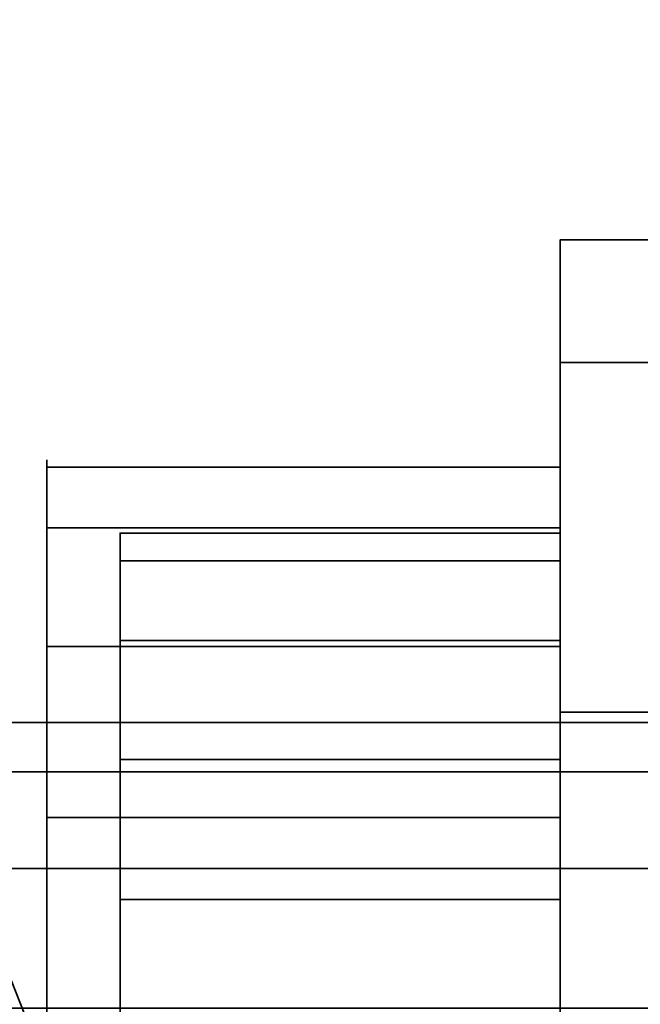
# Model space of a CAD drawing. Header units: millimetres. Extents: x -603 to 3703, y -120 to 249.
# Tile 785 of 1056: x 1996.82 to 2001.05, y -26.21 to -19.5. Entities that reach past the tile are written whole.
import ezdxf

# ---------------------------------------------------------------- set-up
doc = ezdxf.new("R2010")
doc.units = ezdxf.units.MM
doc.layers.add('152', color=7, linetype='Continuous', true_color=0xffffff)

# ---------------------------------------------------------------- blocks, each defined once
blk = doc.blocks.new('UG_SURFACE_002')
at = {"layer": '152', "color": 252, "linetype": 'Continuous', "lineweight": 35}
for points in [[(2177.5, -30, 2213.0001), (2177.5, 229.8, 2213.0001), (822.5, 229.8, 2213.0001), (822.5, -30, 2213.0001)], [(972.5, -30, 2063), (972.5, 229.8, 2063), (2027.4999, 229.8, 2063), (2027.4999, -30, 2063)]]:
    blk.add_3dface(points, dxfattribs=at)
blk = doc.blocks.new('UG_SURFACE_082')
at = {"layer": '152', "color": 252, "linetype": 'Continuous', "lineweight": 35}
for points in [[(1997.4999, -23, 304), (2000.5, -23, 304), (2000.5, -34.4301, 303), (1997.4999, -34.4301, 303)], [(2000.5, -23, 304), (1997.4999, -23, 304), (1997.4999, -23, 311.25), (2000.5, -23, 311.25)], [(1997.4999, -23.1903, 312.2067), (2000.5, -23.1903, 312.2067), (2000.5, -23, 311.25), (1997.4999, -23, 311.25)], [(1997.4999, -23, 322.75), (2000.5, -23, 322.75), (2000.5, -23.1903, 321.7933), (1997.4999, -23.1903, 321.7933)], [(2000.5, -23, 322.75), (1997.4999, -23, 322.75), (1997.4999, -23, 339.25), (2000.5, -23, 339.25)], [(1997.4999, -23.1903, 340.2067), (2000.5, -23.1903, 340.2067), (2000.5, -23, 339.25), (1997.4999, -23, 339.25)], [(1997.4999, -23, 350.75), (2000.5, -23, 350.75), (2000.5, -23.1903, 349.7933), (1997.4999, -23.1903, 349.7933)], [(2000.5, -23, 350.75), (1997.4999, -23, 350.75), (1997.4999, -23, 367.25), (2000.5, -23, 367.25)], [(1997.4999, -23.1903, 368.2067), (2000.5, -23.1903, 368.2067), (2000.5, -23, 367.25), (1997.4999, -23, 367.25)], [(1997.4999, -23, 311.25), (1997.4999, -29.5953, 312.25), (1997.4999, -27.6588, 313.75), (1997.4999, -25.5, 313.75)], [(1997.4999, -23, 339.25), (1997.4999, -29.5953, 340.25), (1997.4999, -27.6588, 341.75), (1997.4999, -25.5, 341.75)], [(1997.4999, -31.5292, 338.1614), (1997.4999, -30.6629, 338.6283), (1997.4999, -23, 322.75), (1997.4999, -23.1903, 321.7933)], [(1997.4999, -23, 367.25), (1997.4999, -29.5953, 368.25), (1997.4999, -27.6588, 369.75), (1997.4999, -25.5, 369.75)], [(1997.4999, -25.5, 348.25), (1997.4999, -23, 350.75), (1997.4999, -23.1903, 349.7933), (1997.4999, -23.7322, 348.9822)], [(1997.4999, -23, 311.25), (1997.4999, -23, 304), (1997.4999, -29.9943, 311.3504), (1997.4999, -29.5953, 312.25)], [(1997.4999, -23, 339.25), (1997.4999, -29.9943, 339.3504), (1997.4999, -29.5953, 340.25)], [(1997.4999, -23, 367.25), (1997.4999, -29.9943, 367.3504), (1997.4999, -29.5953, 368.25)], [(1997.4999, -25.5, 348.25), (1997.4999, -27.6588, 348.25), (1997.4999, -29.5953, 349.75), (1997.4999, -23, 350.75)], [(1997.4999, -23, 304), (1997.4999, -30.6629, 310.6283), (1997.4999, -29.9943, 311.3504)], [(1997.4999, -32.5, 310), (1997.4999, -31.5292, 310.1614), (1997.4999, -23, 304), (1997.4999, -34.4301, 303)], [(1997.4999, -30.6629, 338.6283), (1997.4999, -29.9943, 339.3504), (1997.4999, -23, 339.25), (1997.4999, -23, 322.75)], [(1997.4999, -23, 367.25), (1997.4999, -30.6629, 351.3717), (1997.4999, -30.6629, 366.6283), (1997.4999, -29.9943, 367.3504)], [(1997.4999, -25.5, 376.25), (1997.4999, -23, 378.75), (1997.4999, -23.1903, 377.7933), (1997.4999, -23.7322, 376.9822)], [(1997.4999, -31.5292, 310.1614), (1997.4999, -30.6629, 310.6283), (1997.4999, -23, 304)], [(1997.4999, -29.5953, 349.75), (1997.4999, -29.9943, 350.6496), (1997.4999, -23, 350.75)], [(1997.4999, -29.9943, 350.6496), (1997.4999, -30.6629, 351.3717), (1997.4999, -23, 367.25), (1997.4999, -23, 350.75)], [(1997.4999, -34.4301, 387), (1997.4999, -23, 386), (1997.4999, -31.5292, 379.8386), (1997.4999, -32.5, 380)], [(1997.4999, -25.5, 376.25), (1997.4999, -27.6588, 376.25), (1997.4999, -29.5953, 377.75), (1997.4999, -23, 378.75)], [(1997.4999, -23.7322, 341.0178), (1997.4999, -23.1903, 340.2067), (1997.4999, -23, 339.25), (1997.4999, -25.5, 341.75)], [(1997.4999, -23.7322, 369.0178), (1997.4999, -23.1903, 368.2067), (1997.4999, -23, 367.25), (1997.4999, -25.5, 369.75)], [(1997.4999, -23, 386), (1997.4999, -30.6629, 379.3717), (1997.4999, -31.5292, 379.8386)], [(1997.4999, -29.5953, 377.75), (1997.4999, -29.9943, 378.6496), (1997.4999, -23, 386), (1997.4999, -23, 378.75)], [(1997.4999, -29.9943, 378.6496), (1997.4999, -30.6629, 379.3717), (1997.4999, -23, 386)], [(1997.4999, -23.7322, 313.0178), (1997.4999, -23.1903, 312.2067), (1997.4999, -23, 311.25), (1997.4999, -25.5, 313.75)], [(1997.4999, -23, 386), (2000.5, -23, 386), (2000.5, -23, 378.75), (1997.4999, -23, 378.75)], [(1997.4999, -23, 378.75), (2000.5, -23, 378.75), (2000.5, -23.1903, 377.7933), (1997.4999, -23.1903, 377.7933)], [(1997.4999, -34.4301, 387), (2000.5, -34.4301, 387), (2000.5, -23, 386), (1997.4999, -23, 386)], [(2000.5, -25.5, 369.75), (2000.5, -23, 367.25), (2000.5, -23.1903, 368.2067), (2000.5, -23.7322, 369.0178)], [(2000.5, -25.5, 341.75), (2000.5, -23, 339.25), (2000.5, -23.1903, 340.2067), (2000.5, -23.7322, 341.0178)], [(2000.5, -23, 378.75), (2000.5, -29.5953, 377.75), (2000.5, -27.6588, 376.25), (2000.5, -25.5, 376.25)], [(2000.5, -23, 350.75), (2000.5, -29.5953, 349.75), (2000.5, -27.6588, 348.25), (2000.5, -25.5, 348.25)], [(2000.5, -25.5, 369.75), (2000.5, -27.6588, 369.75), (2000.5, -29.5953, 368.25), (2000.5, -23, 367.25)], [(2000.5, -25.5, 341.75), (2000.5, -27.6588, 341.75), (2000.5, -29.5953, 340.25), (2000.5, -23, 339.25)], [(2000.5, -23, 378.75), (2000.5, -23, 386), (2000.5, -29.9943, 378.6496), (2000.5, -29.5953, 377.75)], [(2000.5, -23, 350.75), (2000.5, -29.9943, 350.6496), (2000.5, -29.5953, 349.75)], [(2000.5, -29.5953, 368.25), (2000.5, -29.9943, 367.3504), (2000.5, -23, 367.25)], [(2000.5, -23, 322.75), (2000.5, -23, 339.25), (2000.5, -29.9943, 339.3504), (2000.5, -30.6629, 338.6283)], [(2000.5, -23, 386), (2000.5, -30.6629, 379.3717), (2000.5, -29.9943, 378.6496)], [(2000.5, -32.5, 380), (2000.5, -31.5292, 379.8386), (2000.5, -23, 386), (2000.5, -34.4301, 387)], [(2000.5, -23, 350.75), (2000.5, -23, 367.25), (2000.5, -30.6629, 351.3717), (2000.5, -29.9943, 350.6496)], [(2000.5, -29.9943, 367.3504), (2000.5, -30.6629, 366.6283), (2000.5, -30.6629, 351.3717), (2000.5, -23, 367.25)], [(2000.5, -29.5953, 340.25), (2000.5, -29.9943, 339.3504), (2000.5, -23, 339.25)], [(2000.5, -25.5, 313.75), (2000.5, -23, 311.25), (2000.5, -23.1903, 312.2067), (2000.5, -23.7322, 313.0178)], [(2000.5, -31.5292, 379.8386), (2000.5, -30.6629, 379.3717), (2000.5, -23, 386)], [(2000.5, -23.1903, 321.7933), (2000.5, -23, 322.75), (2000.5, -30.6629, 338.6283), (2000.5, -31.5292, 338.1614)], [(2000.5, -23.7322, 348.9822), (2000.5, -23.1903, 349.7933), (2000.5, -23, 350.75), (2000.5, -25.5, 348.25)], [(2000.5, -34.4301, 303), (2000.5, -23, 304), (2000.5, -31.5292, 310.1614), (2000.5, -32.5, 310)], [(2000.5, -25.5, 313.75), (2000.5, -27.6588, 313.75), (2000.5, -29.5953, 312.25), (2000.5, -23, 311.25)], [(2000.5, -23, 304), (2000.5, -30.6629, 310.6283), (2000.5, -31.5292, 310.1614)], [(2000.5, -29.5953, 312.25), (2000.5, -29.9943, 311.3504), (2000.5, -23, 304), (2000.5, -23, 311.25)], [(2000.5, -29.9943, 311.3504), (2000.5, -30.6629, 310.6283), (2000.5, -23, 304)], [(2000.5, -23.7322, 376.9822), (2000.5, -23.1903, 377.7933), (2000.5, -23, 378.75), (2000.5, -25.5, 376.25)], [(1997.4999, -23.7322, 313.0178), (2000.5, -23.7322, 313.0178), (2000.5, -23.1903, 312.2067), (1997.4999, -23.1903, 312.2067)], [(1997.4999, -23.1903, 321.7933), (2000.5, -23.1903, 321.7933), (2000.5, -23.7322, 320.9822), (1997.4999, -23.7322, 320.9822)], [(1997.4999, -23.7322, 341.0178), (2000.5, -23.7322, 341.0178), (2000.5, -23.1903, 340.2067), (1997.4999, -23.1903, 340.2067)], [(1997.4999, -23.1903, 349.7933), (2000.5, -23.1903, 349.7933), (2000.5, -23.7322, 348.9822), (1997.4999, -23.7322, 348.9822)], [(1997.4999, -23.7322, 369.0178), (2000.5, -23.7322, 369.0178), (2000.5, -23.1903, 368.2067), (1997.4999, -23.1903, 368.2067)], [(1997.4999, -23.1903, 321.7933), (1997.4999, -23.7322, 320.9822), (1997.4999, -31.5292, 338.1614)], [(1997.4999, -23.1903, 377.7933), (2000.5, -23.1903, 377.7933), (2000.5, -23.7322, 376.9822), (1997.4999, -23.7322, 376.9822)], [(2000.5, -31.5292, 338.1614), (2000.5, -23.7322, 320.9822), (2000.5, -23.1903, 321.7933)], [(1997.4999, -24.5433, 313.5597), (2000.5, -24.5433, 313.5597), (2000.5, -23.7322, 313.0178), (1997.4999, -23.7322, 313.0178)], [(1997.4999, -23.7322, 320.9822), (2000.5, -23.7322, 320.9822), (2000.5, -24.5433, 320.4403), (1997.4999, -24.5433, 320.4403)], [(1997.4999, -24.5433, 341.5597), (2000.5, -24.5433, 341.5597), (2000.5, -23.7322, 341.0178), (1997.4999, -23.7322, 341.0178)], [(1997.4999, -23.7322, 348.9822), (2000.5, -23.7322, 348.9822), (2000.5, -24.5433, 348.4403), (1997.4999, -24.5433, 348.4403)], [(1997.4999, -24.5433, 369.5597), (2000.5, -24.5433, 369.5597), (2000.5, -23.7322, 369.0178), (1997.4999, -23.7322, 369.0178)], [(1997.4999, -25.5, 313.75), (1997.4999, -24.5433, 313.5597), (1997.4999, -23.7322, 313.0178)], [(1997.4999, -25.5, 341.75), (1997.4999, -24.5433, 341.5597), (1997.4999, -23.7322, 341.0178)], [(1997.4999, -25.5, 369.75), (1997.4999, -24.5433, 369.5597), (1997.4999, -23.7322, 369.0178)], [(1997.4999, -23.7322, 348.9822), (1997.4999, -24.5433, 348.4403), (1997.4999, -25.5, 348.25)], [(1997.4999, -23.7322, 320.9822), (1997.4999, -24.5433, 320.4403), (1997.4999, -25.5, 320.25), (1997.4999, -31.5292, 338.1614)], [(1997.4999, -23.7322, 376.9822), (1997.4999, -24.5433, 376.4403), (1997.4999, -25.5, 376.25)], [(1997.4999, -23.7322, 376.9822), (2000.5, -23.7322, 376.9822), (2000.5, -24.5433, 376.4403), (1997.4999, -24.5433, 376.4403)], [(2000.5, -25.5, 376.25), (2000.5, -24.5433, 376.4403), (2000.5, -23.7322, 376.9822)], [(2000.5, -25.5, 348.25), (2000.5, -24.5433, 348.4403), (2000.5, -23.7322, 348.9822)], [(2000.5, -23.7322, 369.0178), (2000.5, -24.5433, 369.5597), (2000.5, -25.5, 369.75)], [(2000.5, -23.7322, 341.0178), (2000.5, -24.5433, 341.5597), (2000.5, -25.5, 341.75)], [(2000.5, -31.5292, 338.1614), (2000.5, -25.5, 320.25), (2000.5, -24.5433, 320.4403), (2000.5, -23.7322, 320.9822)], [(2000.5, -23.7322, 313.0178), (2000.5, -24.5433, 313.5597), (2000.5, -25.5, 313.75)], [(1997.4999, -25.5, 313.75), (2000.5, -25.5, 313.75), (2000.5, -24.5433, 313.5597), (1997.4999, -24.5433, 313.5597)], [(1997.4999, -24.5433, 320.4403), (2000.5, -24.5433, 320.4403), (2000.5, -25.5, 320.25), (1997.4999, -25.5, 320.25)], [(1997.4999, -25.5, 341.75), (2000.5, -25.5, 341.75), (2000.5, -24.5433, 341.5597), (1997.4999, -24.5433, 341.5597)], [(1997.4999, -24.5433, 348.4403), (2000.5, -24.5433, 348.4403), (2000.5, -25.5, 348.25), (1997.4999, -25.5, 348.25)], [(1997.4999, -25.5, 369.75), (2000.5, -25.5, 369.75), (2000.5, -24.5433, 369.5597), (1997.4999, -24.5433, 369.5597)], [(1997.4999, -24.5433, 376.4403), (2000.5, -24.5433, 376.4403), (2000.5, -25.5, 376.25), (1997.4999, -25.5, 376.25)], [(2000.5, -25.5, 313.75), (1997.4999, -25.5, 313.75), (1997.4999, -27.6588, 313.75), (2000.5, -27.6588, 313.75)], [(1997.4999, -25.5, 320.25), (2000.5, -25.5, 320.25), (2000.5, -27.6588, 320.25), (1997.4999, -27.6588, 320.25)], [(2000.5, -25.5, 341.75), (1997.4999, -25.5, 341.75), (1997.4999, -27.6588, 341.75), (2000.5, -27.6588, 341.75)], [(1997.4999, -25.5, 348.25), (2000.5, -25.5, 348.25), (2000.5, -27.6588, 348.25), (1997.4999, -27.6588, 348.25)], [(2000.5, -25.5, 369.75), (1997.4999, -25.5, 369.75), (1997.4999, -27.6588, 369.75), (2000.5, -27.6588, 369.75)], [(1997.4999, -25.5, 376.25), (2000.5, -25.5, 376.25), (2000.5, -27.6588, 376.25), (1997.4999, -27.6588, 376.25)], [(1997.4999, -29.5953, 321.75), (1997.4999, -25.5, 320.25), (1997.4999, -27.6588, 320.25)], [(1997.4999, -29.5953, 321.75), (1997.4999, -29.9943, 322.6496), (1997.4999, -25.5, 320.25)], [(1997.4999, -29.9943, 322.6496), (1997.4999, -30.6629, 323.3717), (1997.4999, -31.5292, 338.1614), (1997.4999, -25.5, 320.25)], [(2000.5, -25.5, 320.25), (2000.5, -29.9943, 322.6496), (2000.5, -29.5953, 321.75)], [(2000.5, -25.5, 320.25), (2000.5, -31.5292, 338.1614), (2000.5, -30.6629, 323.3717), (2000.5, -29.9943, 322.6496)], [(2000.5, -27.6588, 320.25), (2000.5, -25.5, 320.25), (2000.5, -29.5953, 321.75)]]:
    blk.add_3dface(points, dxfattribs=at)
blk = doc.blocks.new('UG_SURFACE_083')
at = {"layer": '152', "color": 252, "linetype": 'Continuous', "lineweight": 35}
for points in [[(1997.4999, -23, 1739), (2000.5, -23, 1739), (2000.5, -34.4301, 1738), (1997.4999, -34.4301, 1738)], [(2000.5, -23, 1739), (1997.4999, -23, 1739), (1997.4999, -23, 1746.25), (2000.5, -23, 1746.25)], [(1997.4999, -23.1903, 1747.2067), (2000.5, -23.1903, 1747.2067), (2000.5, -23, 1746.25), (1997.4999, -23, 1746.25)], [(1997.4999, -23, 1757.75), (2000.5, -23, 1757.75), (2000.5, -23.1903, 1756.7933), (1997.4999, -23.1903, 1756.7933)], [(2000.5, -23, 1757.75), (1997.4999, -23, 1757.75), (1997.4999, -23, 1774.25), (2000.5, -23, 1774.25)], [(1997.4999, -23.1903, 1775.2067), (2000.5, -23.1903, 1775.2067), (2000.5, -23, 1774.25), (1997.4999, -23, 1774.25)], [(1997.4999, -23, 1785.75), (2000.5, -23, 1785.75), (2000.5, -23.1903, 1784.7933), (1997.4999, -23.1903, 1784.7933)], [(2000.5, -23, 1785.75), (1997.4999, -23, 1785.75), (1997.4999, -23, 1802.25), (2000.5, -23, 1802.25)], [(1997.4999, -23.1903, 1803.2067), (2000.5, -23.1903, 1803.2067), (2000.5, -23, 1802.25), (1997.4999, -23, 1802.25)], [(1997.4999, -23, 1802.25), (1997.4999, -29.5953, 1803.25), (1997.4999, -27.6588, 1804.75), (1997.4999, -25.5, 1804.75)], [(1997.4999, -31.5292, 1801.1614), (1997.4999, -30.6629, 1801.6284), (1997.4999, -23, 1785.75), (1997.4999, -23.1903, 1784.7933)], [(1997.4999, -25.5, 1755.25), (1997.4999, -23, 1757.75), (1997.4999, -23.1903, 1756.7933), (1997.4999, -23.7322, 1755.9823)], [(1997.4999, -23, 1746.25), (1997.4999, -29.5953, 1747.25), (1997.4999, -27.6588, 1748.75), (1997.4999, -25.5, 1748.75)], [(1997.4999, -23, 1802.25), (1997.4999, -29.9943, 1802.3504), (1997.4999, -29.5953, 1803.25)], [(1997.4999, -25.5, 1755.25), (1997.4999, -27.6588, 1755.25), (1997.4999, -29.5953, 1756.75), (1997.4999, -23, 1757.75)], [(1997.4999, -30.6629, 1801.6284), (1997.4999, -29.9943, 1802.3504), (1997.4999, -23, 1802.25), (1997.4999, -23, 1785.75)], [(1997.4999, -23, 1774.25), (1997.4999, -23, 1757.75), (1997.4999, -29.9943, 1757.6497), (1997.4999, -30.6629, 1758.3717)], [(1997.4999, -25.5, 1811.25), (1997.4999, -23, 1813.75), (1997.4999, -23.1903, 1812.7933), (1997.4999, -23.7322, 1811.9823)], [(1997.4999, -23, 1746.25), (1997.4999, -23, 1739), (1997.4999, -29.9943, 1746.3504), (1997.4999, -29.5953, 1747.25)], [(1997.4999, -29.5953, 1756.75), (1997.4999, -29.9943, 1757.6497), (1997.4999, -23, 1757.75)], [(1997.4999, -34.4301, 1822), (1997.4999, -23, 1821), (1997.4999, -31.5292, 1814.8385), (1997.4999, -32.5, 1815.0001)], [(1997.4999, -23, 1739), (1997.4999, -30.6629, 1745.6282), (1997.4999, -29.9943, 1746.3504)], [(1997.4999, -23.7322, 1804.0178), (1997.4999, -23.1903, 1803.2067), (1997.4999, -23, 1802.25), (1997.4999, -25.5, 1804.75)], [(1997.4999, -23.1903, 1775.2067), (1997.4999, -23, 1774.25), (1997.4999, -30.6629, 1758.3717), (1997.4999, -31.5292, 1758.8385)], [(1997.4999, -23, 1821), (1997.4999, -29.9943, 1813.6497), (1997.4999, -30.6629, 1814.3717)], [(1997.4999, -25.5, 1811.25), (1997.4999, -27.6588, 1811.25), (1997.4999, -29.5953, 1812.75), (1997.4999, -23, 1813.75)], [(1997.4999, -23, 1739), (1997.4999, -31.5292, 1745.1614), (1997.4999, -30.6629, 1745.6282)], [(1997.4999, -30.6629, 1814.3717), (1997.4999, -31.5292, 1814.8385), (1997.4999, -23, 1821)], [(1997.4999, -32.5, 1745), (1997.4999, -31.5292, 1745.1614), (1997.4999, -23, 1739), (1997.4999, -34.4301, 1738)], [(1997.4999, -29.5953, 1812.75), (1997.4999, -29.9943, 1813.6497), (1997.4999, -23, 1821), (1997.4999, -23, 1813.75)], [(1997.4999, -23.7322, 1748.0178), (1997.4999, -23.1903, 1747.2067), (1997.4999, -23, 1746.25), (1997.4999, -25.5, 1748.75)], [(1997.4999, -23, 1821), (2000.5, -23, 1821), (2000.5, -23, 1813.75), (1997.4999, -23, 1813.75)], [(1997.4999, -23, 1813.75), (2000.5, -23, 1813.75), (2000.5, -23.1903, 1812.7933), (1997.4999, -23.1903, 1812.7933)], [(1997.4999, -34.4301, 1822), (2000.5, -34.4301, 1822), (2000.5, -23, 1821), (1997.4999, -23, 1821)], [(2000.5, -25.5, 1804.75), (2000.5, -23, 1802.25), (2000.5, -23.1903, 1803.2067), (2000.5, -23.7322, 1804.0178)], [(2000.5, -23, 1813.75), (2000.5, -29.5953, 1812.75), (2000.5, -27.6588, 1811.25), (2000.5, -25.5, 1811.25)], [(2000.5, -25.5, 1804.75), (2000.5, -27.6588, 1804.75), (2000.5, -29.5953, 1803.25), (2000.5, -23, 1802.25)], [(2000.5, -23, 1813.75), (2000.5, -23, 1821), (2000.5, -29.9943, 1813.6497), (2000.5, -29.5953, 1812.75)], [(2000.5, -23, 1821), (2000.5, -31.5292, 1814.8385), (2000.5, -30.6629, 1814.3717)], [(2000.5, -23, 1785.75), (2000.5, -23, 1802.25), (2000.5, -29.9943, 1802.3504), (2000.5, -30.6629, 1801.6284)], [(2000.5, -25.5, 1748.75), (2000.5, -23, 1746.25), (2000.5, -23.1903, 1747.2067), (2000.5, -23.7322, 1748.0178)], [(2000.5, -30.6629, 1814.3717), (2000.5, -29.9943, 1813.6497), (2000.5, -23, 1821)], [(2000.5, -29.5953, 1803.25), (2000.5, -29.9943, 1802.3504), (2000.5, -23, 1802.25)], [(2000.5, -23, 1757.75), (2000.5, -29.5953, 1756.75), (2000.5, -27.6588, 1755.25), (2000.5, -25.5, 1755.25)], [(2000.5, -31.5292, 1758.8385), (2000.5, -30.6629, 1758.3717), (2000.5, -23, 1774.25), (2000.5, -23.1903, 1775.2067)], [(2000.5, -32.5, 1815.0001), (2000.5, -31.5292, 1814.8385), (2000.5, -23, 1821), (2000.5, -34.4301, 1822)], [(2000.5, -23.1903, 1784.7933), (2000.5, -23, 1785.75), (2000.5, -30.6629, 1801.6284), (2000.5, -31.5292, 1801.1614)], [(2000.5, -34.4301, 1738), (2000.5, -23, 1739), (2000.5, -31.5292, 1745.1614), (2000.5, -32.5, 1745)], [(2000.5, -25.5, 1748.75), (2000.5, -27.6588, 1748.75), (2000.5, -29.5953, 1747.25), (2000.5, -23, 1746.25)], [(2000.5, -23, 1757.75), (2000.5, -29.9943, 1757.6497), (2000.5, -29.5953, 1756.75)], [(2000.5, -30.6629, 1758.3717), (2000.5, -29.9943, 1757.6497), (2000.5, -23, 1757.75), (2000.5, -23, 1774.25)], [(2000.5, -23, 1739), (2000.5, -30.6629, 1745.6282), (2000.5, -31.5292, 1745.1614)], [(2000.5, -29.5953, 1747.25), (2000.5, -29.9943, 1746.3504), (2000.5, -23, 1739), (2000.5, -23, 1746.25)], [(2000.5, -29.9943, 1746.3504), (2000.5, -30.6629, 1745.6282), (2000.5, -23, 1739)], [(2000.5, -23.7322, 1755.9823), (2000.5, -23.1903, 1756.7933), (2000.5, -23, 1757.75), (2000.5, -25.5, 1755.25)], [(2000.5, -23.7322, 1811.9823), (2000.5, -23.1903, 1812.7933), (2000.5, -23, 1813.75), (2000.5, -25.5, 1811.25)], [(1997.4999, -23.7322, 1748.0178), (2000.5, -23.7322, 1748.0178), (2000.5, -23.1903, 1747.2067), (1997.4999, -23.1903, 1747.2067)], [(1997.4999, -23.1903, 1756.7933), (2000.5, -23.1903, 1756.7933), (2000.5, -23.7322, 1755.9823), (1997.4999, -23.7322, 1755.9823)], [(1997.4999, -23.7322, 1776.0178), (2000.5, -23.7322, 1776.0178), (2000.5, -23.1903, 1775.2067), (1997.4999, -23.1903, 1775.2067)], [(1997.4999, -23.1903, 1784.7933), (2000.5, -23.1903, 1784.7933), (2000.5, -23.7322, 1783.9823), (1997.4999, -23.7322, 1783.9823)], [(1997.4999, -23.7322, 1804.0178), (2000.5, -23.7322, 1804.0178), (2000.5, -23.1903, 1803.2067), (1997.4999, -23.1903, 1803.2067)], [(1997.4999, -23.1903, 1784.7933), (1997.4999, -23.7322, 1783.9823), (1997.4999, -31.5292, 1801.1614)], [(1997.4999, -31.5292, 1758.8385), (1997.4999, -23.7322, 1776.0178), (1997.4999, -23.1903, 1775.2067)], [(1997.4999, -23.1903, 1812.7933), (2000.5, -23.1903, 1812.7933), (2000.5, -23.7322, 1811.9823), (1997.4999, -23.7322, 1811.9823)], [(2000.5, -31.5292, 1801.1614), (2000.5, -23.7322, 1783.9823), (2000.5, -23.1903, 1784.7933)], [(2000.5, -23.1903, 1775.2067), (2000.5, -23.7322, 1776.0178), (2000.5, -31.5292, 1758.8385)], [(1997.4999, -24.5433, 1748.5597), (2000.5, -24.5433, 1748.5597), (2000.5, -23.7322, 1748.0178), (1997.4999, -23.7322, 1748.0178)], [(1997.4999, -23.7322, 1755.9823), (2000.5, -23.7322, 1755.9823), (2000.5, -24.5433, 1755.4404), (1997.4999, -24.5433, 1755.4404)], [(1997.4999, -24.5433, 1776.5597), (2000.5, -24.5433, 1776.5597), (2000.5, -23.7322, 1776.0178), (1997.4999, -23.7322, 1776.0178)], [(1997.4999, -23.7322, 1783.9823), (2000.5, -23.7322, 1783.9823), (2000.5, -24.5433, 1783.4404), (1997.4999, -24.5433, 1783.4404)], [(1997.4999, -24.5433, 1804.5597), (2000.5, -24.5433, 1804.5597), (2000.5, -23.7322, 1804.0178), (1997.4999, -23.7322, 1804.0178)], [(1997.4999, -25.5, 1804.75), (1997.4999, -24.5433, 1804.5597), (1997.4999, -23.7322, 1804.0178)], [(1997.4999, -25.5, 1748.75), (1997.4999, -24.5433, 1748.5597), (1997.4999, -23.7322, 1748.0178)], [(1997.4999, -23.7322, 1755.9823), (1997.4999, -24.5433, 1755.4404), (1997.4999, -25.5, 1755.25)], [(1997.4999, -23.7322, 1783.9823), (1997.4999, -24.5433, 1783.4404), (1997.4999, -25.5, 1783.25), (1997.4999, -31.5292, 1801.1614)], [(1997.4999, -31.5292, 1758.8385), (1997.4999, -25.5, 1776.75), (1997.4999, -24.5433, 1776.5597), (1997.4999, -23.7322, 1776.0178)], [(1997.4999, -23.7322, 1811.9823), (1997.4999, -24.5433, 1811.4403), (1997.4999, -25.5, 1811.25)], [(1997.4999, -23.7322, 1811.9823), (2000.5, -23.7322, 1811.9823), (2000.5, -24.5433, 1811.4403), (1997.4999, -24.5433, 1811.4403)], [(2000.5, -25.5, 1811.25), (2000.5, -24.5433, 1811.4403), (2000.5, -23.7322, 1811.9823)], [(2000.5, -23.7322, 1804.0178), (2000.5, -24.5433, 1804.5597), (2000.5, -25.5, 1804.75)], [(2000.5, -31.5292, 1801.1614), (2000.5, -25.5, 1783.25), (2000.5, -24.5433, 1783.4404), (2000.5, -23.7322, 1783.9823)], [(2000.5, -25.5, 1755.25), (2000.5, -24.5433, 1755.4404), (2000.5, -23.7322, 1755.9823)], [(2000.5, -23.7322, 1748.0178), (2000.5, -24.5433, 1748.5597), (2000.5, -25.5, 1748.75)], [(2000.5, -23.7322, 1776.0178), (2000.5, -24.5433, 1776.5597), (2000.5, -25.5, 1776.75), (2000.5, -31.5292, 1758.8385)], [(1997.4999, -25.5, 1748.75), (2000.5, -25.5, 1748.75), (2000.5, -24.5433, 1748.5597), (1997.4999, -24.5433, 1748.5597)], [(1997.4999, -24.5433, 1755.4404), (2000.5, -24.5433, 1755.4404), (2000.5, -25.5, 1755.25), (1997.4999, -25.5, 1755.25)], [(1997.4999, -25.5, 1776.75), (2000.5, -25.5, 1776.75), (2000.5, -24.5433, 1776.5597), (1997.4999, -24.5433, 1776.5597)], [(1997.4999, -24.5433, 1783.4404), (2000.5, -24.5433, 1783.4404), (2000.5, -25.5, 1783.25), (1997.4999, -25.5, 1783.25)], [(1997.4999, -25.5, 1804.75), (2000.5, -25.5, 1804.75), (2000.5, -24.5433, 1804.5597), (1997.4999, -24.5433, 1804.5597)], [(1997.4999, -24.5433, 1811.4403), (2000.5, -24.5433, 1811.4403), (2000.5, -25.5, 1811.25), (1997.4999, -25.5, 1811.25)], [(2000.5, -25.5, 1748.75), (1997.4999, -25.5, 1748.75), (1997.4999, -27.6588, 1748.75), (2000.5, -27.6588, 1748.75)], [(1997.4999, -25.5, 1755.25), (2000.5, -25.5, 1755.25), (2000.5, -27.6588, 1755.25), (1997.4999, -27.6588, 1755.25)], [(2000.5, -25.5, 1776.75), (1997.4999, -25.5, 1776.75), (1997.4999, -27.6588, 1776.75), (2000.5, -27.6588, 1776.75)], [(1997.4999, -25.5, 1783.25), (2000.5, -25.5, 1783.25), (2000.5, -27.6588, 1783.25), (1997.4999, -27.6588, 1783.25)], [(2000.5, -25.5, 1804.75), (1997.4999, -25.5, 1804.75), (1997.4999, -27.6588, 1804.75), (2000.5, -27.6588, 1804.75)], [(1997.4999, -25.5, 1811.25), (2000.5, -25.5, 1811.25), (2000.5, -27.6588, 1811.25), (1997.4999, -27.6588, 1811.25)], [(1997.4999, -31.5292, 1801.1614), (1997.4999, -25.5, 1783.25), (1997.4999, -29.9943, 1785.6497), (1997.4999, -30.6629, 1786.3717)], [(1997.4999, -29.5953, 1784.75), (1997.4999, -25.5, 1783.25), (1997.4999, -27.6588, 1783.25)], [(1997.4999, -25.5, 1776.75), (1997.4999, -29.9943, 1774.3504), (1997.4999, -29.5953, 1775.25)], [(1997.4999, -29.5953, 1784.75), (1997.4999, -29.9943, 1785.6497), (1997.4999, -25.5, 1783.25)], [(1997.4999, -30.6629, 1773.6282), (1997.4999, -29.9943, 1774.3504), (1997.4999, -25.5, 1776.75), (1997.4999, -31.5292, 1758.8385)], [(1997.4999, -27.6588, 1776.75), (1997.4999, -25.5, 1776.75), (1997.4999, -29.5953, 1775.25)], [(2000.5, -25.5, 1783.25), (2000.5, -29.9943, 1785.6497), (2000.5, -29.5953, 1784.75)], [(2000.5, -30.6629, 1786.3717), (2000.5, -29.9943, 1785.6497), (2000.5, -25.5, 1783.25), (2000.5, -31.5292, 1801.1614)], [(2000.5, -29.5953, 1775.25), (2000.5, -25.5, 1776.75), (2000.5, -27.6588, 1776.75)], [(2000.5, -31.5292, 1758.8385), (2000.5, -25.5, 1776.75), (2000.5, -29.9943, 1774.3504), (2000.5, -30.6629, 1773.6282)], [(2000.5, -29.5953, 1775.25), (2000.5, -29.9943, 1774.3504), (2000.5, -25.5, 1776.75)], [(2000.5, -27.6588, 1783.25), (2000.5, -25.5, 1783.25), (2000.5, -29.5953, 1784.75)]]:
    blk.add_3dface(points, dxfattribs=at)
blk = doc.blocks.new('UG_SURFACE_103')
at = {"layer": '152', "color": 252, "linetype": 'Continuous', "lineweight": 35}
for points in [[(1991.0001, -17.5352, 1850), (1991.0001, -46.5, 1850), (2006.7999, -46.5, 1850), (2006.7999, -17.5352, 1850)], [(1991.0001, -17.5352, 1849), (2006.7999, -17.5352, 1849), (2006.7999, -46.5, 1849), (1991.0001, -46.5, 1849)], [(1991.0001, -17.5352, 1710), (2006.7999, -17.5352, 1710), (2006.7999, -46.5, 1710), (1991.0001, -46.5, 1710)], [(1991.0001, -17.5352, 1711), (1991.0001, -46.5, 1711), (2006.7999, -46.5, 1711), (2006.7999, -17.5352, 1711)]]:
    blk.add_3dface(points, dxfattribs=at)
blk = doc.blocks.new('UG_SURFACE_105')
at = {"layer": '152', "color": 18, "linetype": 'Continuous', "lineweight": 35}
for points in [[(1993, -24.2925, 1723.1899), (2010, -24.2925, 1723.1899), (2010, -25.2883, 1720.125), (1993, -25.2883, 1720.125)], [(1993, -24.6293, 1726.3949), (2010, -24.6293, 1726.3949), (2010, -24.2925, 1723.1899), (1993, -24.2925, 1723.1899)], [(1993, -26.2406, 1729.1858), (2010, -26.2406, 1729.1858), (2010, -24.6293, 1726.3949), (1993, -24.6293, 1726.3949)], [(1993, -25.2883, 1720.125), (2010, -25.2883, 1720.125), (2010, -27.4447, 1717.7302), (1993, -27.4447, 1717.7302)]]:
    blk.add_3dface(points, dxfattribs=at)
blk = doc.blocks.new('UG_SURFACE_106')
at = {"layer": '152', "color": 18, "linetype": 'Continuous', "lineweight": 35}
for points in [[(1993, -24.2925, 1835.1899), (2010, -24.2925, 1835.1899), (2010, -25.2883, 1832.1249), (1993, -25.2883, 1832.1249)], [(1993, -24.6293, 1838.3949), (2010, -24.6293, 1838.3949), (2010, -24.2925, 1835.1899), (1993, -24.2925, 1835.1899)], [(1993, -26.2406, 1841.1858), (2010, -26.2406, 1841.1858), (2010, -24.6293, 1838.3949), (1993, -24.6293, 1838.3949)], [(1993, -25.2883, 1832.1249), (2010, -25.2883, 1832.1249), (2010, -27.4447, 1829.7302), (1993, -27.4447, 1829.7302)]]:
    blk.add_3dface(points, dxfattribs=at)
blk = doc.blocks.new('UG_SURFACE_107')
at = {"layer": '152', "color": 252, "linetype": 'Continuous', "lineweight": 35}
for points in [[(2000.5, -21, 1836), (2000.5, -30.0248, 1733.2925), (2000.5, -24.9401, 1829.6432), (2000.5, -22.965, 1833.0643)], [(2000.5, -22.965, 1833.0643), (2000.5, -22.552, 1836.993), (2000.5, -21, 1836)], [(2000.5, -22.552, 1836.993), (2000.5, -23.7728, 1840.75), (2000.5, -21.8373, 1840.2095), (2000.5, -21, 1836)], [(2000.5, -21, 1836), (2000.5, -23.7728, 1728.75), (2000.5, -26.416, 1731.6856)], [(2000.5, -22.965, 1721.0643), (2000.5, -22.552, 1724.993), (2000.5, -21, 1724), (2000.5, -21.8373, 1719.7905)], [(2000.5, -22.552, 1724.993), (2000.5, -23.7728, 1728.75), (2000.5, -21, 1836), (2000.5, -21, 1724)], [(2000.5, -26.416, 1731.6856), (2000.5, -30.0248, 1733.2925), (2000.5, -21, 1836)], [(2004.4999, -21.8373, 1719.7905), (2000.5, -21.8373, 1719.7905), (2000.5, -21, 1724), (2004.4999, -21, 1724)], [(2004.4999, -21, 1836), (2000.5, -21, 1836), (2000.5, -21.8373, 1840.2095), (2004.4999, -21.8373, 1840.2095)], [(2004.4999, -21, 1724), (2000.5, -21, 1724), (2000.5, -21, 1836), (2004.4999, -21, 1836)], [(2000.5, -21.8373, 1719.7905), (2000.5, -24.2218, 1716.2218), (2000.5, -24.9401, 1717.6433), (2000.5, -22.965, 1721.0643)], [(2000.5, -24.2218, 1843.7781), (2000.5, -21.8373, 1840.2095), (2000.5, -23.7728, 1840.75), (2000.5, -26.416, 1843.6856)], [(2004.4999, -24.2218, 1716.2218), (2000.5, -24.2218, 1716.2218), (2000.5, -21.8373, 1719.7905), (2004.4999, -21.8373, 1719.7905)], [(2004.4999, -21.8373, 1840.2095), (2000.5, -21.8373, 1840.2095), (2000.5, -24.2218, 1843.7781), (2004.4999, -24.2218, 1843.7781)], [(2000.5, -22.552, 1836.993), (1997, -22.552, 1836.993), (1997, -23.7728, 1840.75), (2000.5, -23.7728, 1840.75)], [(2000.5, -22.965, 1833.0643), (1997, -22.965, 1833.0643), (1997, -22.552, 1836.993), (2000.5, -22.552, 1836.993)], [(1997, -23.7728, 1840.75), (1997, -22.552, 1836.993), (1997, -26.5301, 1836.5749), (1997, -27.2369, 1838.75)], [(1997, -26.7692, 1834.3004), (1997, -26.5301, 1836.5749), (1997, -22.552, 1836.993), (1997, -22.965, 1833.0643)], [(2000.5, -22.552, 1724.993), (1997, -22.552, 1724.993), (1997, -23.7728, 1728.75), (2000.5, -23.7728, 1728.75)], [(2000.5, -22.965, 1721.0643), (1997, -22.965, 1721.0643), (1997, -22.552, 1724.993), (2000.5, -22.552, 1724.993)], [(1997, -23.7728, 1728.75), (1997, -22.552, 1724.993), (1997, -26.5301, 1724.5749), (1997, -27.2369, 1726.75)], [(1997, -26.7692, 1722.3004), (1997, -26.5301, 1724.5749), (1997, -22.552, 1724.993), (1997, -22.965, 1721.0643)], [(2000.5, -24.9401, 1829.6432), (1997, -24.9401, 1829.6432), (1997, -22.965, 1833.0643), (2000.5, -22.965, 1833.0643)], [(1997, -27.9127, 1832.3197), (1997, -26.7692, 1834.3004), (1997, -22.965, 1833.0643), (1997, -24.9401, 1829.6432)], [(2000.5, -24.9401, 1717.6433), (1997, -24.9401, 1717.6433), (1997, -22.965, 1721.0643), (2000.5, -22.965, 1721.0643)], [(1997, -27.9127, 1720.3197), (1997, -26.7692, 1722.3004), (1997, -22.965, 1721.0643), (1997, -24.9401, 1717.6433)], [(2000.5, -23.7728, 1840.75), (1997, -23.7728, 1840.75), (1997, -26.416, 1843.6856), (2000.5, -26.416, 1843.6856)], [(1997, -26.416, 1843.6856), (1997, -23.7728, 1840.75), (1997, -27.2369, 1838.75), (1997, -28.7672, 1840.4496)], [(2000.5, -23.7728, 1728.75), (1997, -23.7728, 1728.75), (1997, -26.416, 1731.6856), (2000.5, -26.416, 1731.6856)], [(1997, -26.416, 1731.6856), (1997, -23.7728, 1728.75), (1997, -27.2369, 1726.75), (1997, -28.7672, 1728.4496)], [(2000.5, -24.2218, 1716.2218), (2000.5, -27.7905, 1713.8373), (2000.5, -28.136, 1715.3213), (2000.5, -24.9401, 1717.6433)], [(2000.5, -26.416, 1843.6856), (2000.5, -30.0248, 1845.2924), (2000.5, -27.7905, 1846.1627), (2000.5, -24.2218, 1843.7781)], [(2004.4999, -27.7905, 1713.8373), (2000.5, -27.7905, 1713.8373), (2000.5, -24.2218, 1716.2218), (2004.4999, -24.2218, 1716.2218)], [(2004.4999, -24.2218, 1843.7781), (2000.5, -24.2218, 1843.7781), (2000.5, -27.7905, 1846.1627), (2004.4999, -27.7905, 1846.1627)], [(2000.5, -28.136, 1827.3213), (1997, -28.136, 1827.3213), (1997, -24.9401, 1829.6432), (2000.5, -24.9401, 1829.6432)], [(1997, -29.7629, 1830.9755), (1997, -27.9127, 1832.3197), (1997, -24.9401, 1829.6432), (1997, -28.136, 1827.3213)], [(2000.5, -28.136, 1715.3213), (1997, -28.136, 1715.3213), (1997, -24.9401, 1717.6433), (2000.5, -24.9401, 1717.6433)], [(1997, -29.7629, 1718.9755), (1997, -27.9127, 1720.3197), (1997, -24.9401, 1717.6433), (1997, -28.136, 1715.3213)], [(2000.5, -30.0248, 1733.2925), (2000.5, -28.136, 1827.3213), (2000.5, -24.9401, 1829.6432)]]:
    blk.add_3dface(points, dxfattribs=at)
blk = doc.blocks.new('UG_SURFACE_108')
at = {"layer": '152', "color": 252, "linetype": 'Continuous', "lineweight": 35}
for points in [[(2005.0001, -47, 1707.9999), (1993, -16.5, 1707.9999), (2009.0001, -19.5, 1707.9999), (2009.0001, -45.5, 1707.9999)], [(1993, -16.5, 1707.9999), (2009.0001, -16.5, 1707.9999), (2009.0001, -19.5, 1707.9999)], [(2005.0001, -47, 1707.9999), (2005.0001, -48.5, 1707.9999), (1993, -45.7308, 1707.9999), (1993, -16.5, 1707.9999)], [(1993, -16.5, 1710), (2005.0001, -47, 1710), (2009.0001, -45.5, 1710), (2009.0001, -19.5, 1710)], [(1993, -16.5, 1710), (1993, -45.7308, 1710), (2005.0001, -48.5, 1710), (2005.0001, -47, 1710)], [(2009.0001, -19.5, 1710), (2009.0001, -16.5, 1710), (1993, -16.5, 1710)], [(1993, -16.5, 1852), (2005.0001, -47, 1852), (2009.0001, -45.5, 1852), (2009.0001, -19.5, 1852)], [(1993, -16.5, 1852), (1993, -45.7308, 1852), (2005.0001, -48.5, 1852), (2005.0001, -47, 1852)], [(2009.0001, -19.5, 1852), (2009.0001, -16.5, 1852), (1993, -16.5, 1852)], [(2005.0001, -47, 1850), (1993, -16.5, 1850), (2009.0001, -19.5, 1850), (2009.0001, -45.5, 1850)], [(1993, -16.5, 1850), (2009.0001, -16.5, 1850), (2009.0001, -19.5, 1850)], [(2005.0001, -47, 1850), (2005.0001, -48.5, 1850), (1993, -45.7308, 1850), (1993, -16.5, 1850)]]:
    blk.add_3dface(points, dxfattribs=at)
blk = doc.blocks.new('UG_SURFACE_115')
at = {"layer": '152', "color": 252, "linetype": 'Continuous', "lineweight": 35}
for points in [[(1991.0001, -17.5352, 415), (1991.0001, -46.5, 415), (2006.7999, -46.5, 415), (2006.7999, -17.5352, 415)], [(1991.0001, -17.5352, 414), (2006.7999, -17.5352, 414), (2006.7999, -46.5, 414), (1991.0001, -46.5, 414)], [(1991.0001, -17.5352, 275), (2006.7999, -17.5352, 275), (2006.7999, -46.5, 275), (1991.0001, -46.5, 275)], [(1991.0001, -17.5352, 276), (1991.0001, -46.5, 276), (2006.7999, -46.5, 276), (2006.7999, -17.5352, 276)]]:
    blk.add_3dface(points, dxfattribs=at)
blk = doc.blocks.new('UG_SURFACE_117')
at = {"layer": '152', "color": 18, "linetype": 'Continuous', "lineweight": 35}
for points in [[(1993, -24.2925, 288.1899), (2010, -24.2925, 288.1899), (2010, -25.2883, 285.125), (1993, -25.2883, 285.125)], [(1993, -24.6293, 291.3949), (2010, -24.6293, 291.3949), (2010, -24.2925, 288.1899), (1993, -24.2925, 288.1899)], [(1993, -26.2406, 294.1858), (2010, -26.2406, 294.1858), (2010, -24.6293, 291.3949), (1993, -24.6293, 291.3949)], [(1993, -25.2883, 285.125), (2010, -25.2883, 285.125), (2010, -27.4447, 282.7301), (1993, -27.4447, 282.7301)]]:
    blk.add_3dface(points, dxfattribs=at)
blk = doc.blocks.new('UG_SURFACE_118')
at = {"layer": '152', "color": 18, "linetype": 'Continuous', "lineweight": 35}
for points in [[(1993, -24.2925, 400.1899), (2010, -24.2925, 400.1899), (2010, -25.2883, 397.125), (1993, -25.2883, 397.125)], [(1993, -24.6293, 403.3949), (2010, -24.6293, 403.3949), (2010, -24.2925, 400.1899), (1993, -24.2925, 400.1899)], [(1993, -26.2406, 406.1858), (2010, -26.2406, 406.1858), (2010, -24.6293, 403.3949), (1993, -24.6293, 403.3949)], [(1993, -25.2883, 397.125), (2010, -25.2883, 397.125), (2010, -27.4447, 394.7301), (1993, -27.4447, 394.7301)]]:
    blk.add_3dface(points, dxfattribs=at)
blk = doc.blocks.new('UG_SURFACE_119')
at = {"layer": '152', "color": 252, "linetype": 'Continuous', "lineweight": 35}
for points in [[(2000.5, -21.8373, 405.2095), (2000.5, -21, 401), (2000.5, -22.552, 401.993), (2000.5, -23.7728, 405.75)], [(2000.5, -21, 401), (2000.5, -26.416, 296.6857), (2000.5, -22.965, 398.0643), (2000.5, -22.552, 401.993)], [(2000.5, -21, 401), (2000.5, -21, 289), (2000.5, -22.552, 289.993), (2000.5, -23.7728, 293.75)], [(2000.5, -21, 289), (2000.5, -21.8373, 284.7905), (2000.5, -22.965, 286.0643), (2000.5, -22.552, 289.993)], [(2000.5, -23.7728, 293.75), (2000.5, -26.416, 296.6857), (2000.5, -21, 401)], [(2004.4999, -21.8373, 284.7905), (2000.5, -21.8373, 284.7905), (2000.5, -21, 289), (2004.4999, -21, 289)], [(2004.4999, -21, 401), (2000.5, -21, 401), (2000.5, -21.8373, 405.2095), (2004.4999, -21.8373, 405.2095)], [(2004.4999, -21, 289), (2000.5, -21, 289), (2000.5, -21, 401), (2004.4999, -21, 401)], [(2000.5, -24.9401, 282.6433), (2000.5, -22.965, 286.0643), (2000.5, -21.8373, 284.7905), (2000.5, -24.2218, 281.2218)], [(2000.5, -23.7728, 405.75), (2000.5, -26.416, 408.6857), (2000.5, -24.2218, 408.7782), (2000.5, -21.8373, 405.2095)], [(2004.4999, -24.2218, 281.2218), (2000.5, -24.2218, 281.2218), (2000.5, -21.8373, 284.7905), (2004.4999, -21.8373, 284.7905)], [(2004.4999, -21.8373, 405.2095), (2000.5, -21.8373, 405.2095), (2000.5, -24.2218, 408.7782), (2004.4999, -24.2218, 408.7782)], [(2000.5, -22.552, 401.993), (1997, -22.552, 401.993), (1997, -23.7728, 405.75), (2000.5, -23.7728, 405.75)], [(2000.5, -22.965, 398.0643), (1997, -22.965, 398.0643), (1997, -22.552, 401.993), (2000.5, -22.552, 401.993)], [(1997, -23.7728, 405.75), (1997, -22.552, 401.993), (1997, -26.5301, 401.5749), (1997, -27.2369, 403.75)], [(1997, -22.552, 401.993), (1997, -22.965, 398.0643), (1997, -26.7692, 399.3004), (1997, -26.5301, 401.5749)], [(2000.5, -22.552, 289.993), (1997, -22.552, 289.993), (1997, -23.7728, 293.75), (2000.5, -23.7728, 293.75)], [(2000.5, -22.965, 286.0643), (1997, -22.965, 286.0643), (1997, -22.552, 289.993), (2000.5, -22.552, 289.993)], [(1997, -23.7728, 293.75), (1997, -22.552, 289.993), (1997, -26.5301, 289.5749), (1997, -27.2369, 291.75)], [(1997, -22.552, 289.993), (1997, -22.965, 286.0643), (1997, -26.7692, 287.3004), (1997, -26.5301, 289.5749)], [(2000.5, -24.9401, 394.6432), (1997, -24.9401, 394.6432), (1997, -22.965, 398.0643), (2000.5, -22.965, 398.0643)], [(1997, -27.9127, 397.3198), (1997, -26.7692, 399.3004), (1997, -22.965, 398.0643), (1997, -24.9401, 394.6432)], [(2000.5, -24.9401, 282.6433), (1997, -24.9401, 282.6433), (1997, -22.965, 286.0643), (2000.5, -22.965, 286.0643)], [(1997, -27.9127, 285.3198), (1997, -26.7692, 287.3004), (1997, -22.965, 286.0643), (1997, -24.9401, 282.6433)], [(2000.5, -24.9401, 394.6432), (2000.5, -22.965, 398.0643), (2000.5, -26.416, 296.6857)], [(2000.5, -23.7728, 405.75), (1997, -23.7728, 405.75), (1997, -26.416, 408.6857), (2000.5, -26.416, 408.6857)], [(1997, -26.416, 408.6857), (1997, -23.7728, 405.75), (1997, -27.2369, 403.75), (1997, -28.7672, 405.4496)], [(2000.5, -23.7728, 293.75), (1997, -23.7728, 293.75), (1997, -26.416, 296.6857), (2000.5, -26.416, 296.6857)], [(1997, -26.416, 296.6857), (1997, -23.7728, 293.75), (1997, -27.2369, 291.75), (1997, -28.7672, 293.4496)], [(2000.5, -24.2218, 281.2218), (2000.5, -27.7905, 278.8373), (2000.5, -28.136, 280.3213), (2000.5, -24.9401, 282.6433)], [(2000.5, -27.7905, 411.1627), (2000.5, -24.2218, 408.7782), (2000.5, -26.416, 408.6857), (2000.5, -30.0248, 410.2924)], [(2004.4999, -27.7905, 278.8373), (2000.5, -27.7905, 278.8373), (2000.5, -24.2218, 281.2218), (2004.4999, -24.2218, 281.2218)], [(2004.4999, -24.2218, 408.7782), (2000.5, -24.2218, 408.7782), (2000.5, -27.7905, 411.1627), (2004.4999, -27.7905, 411.1627)], [(2000.5, -28.136, 392.3213), (1997, -28.136, 392.3213), (1997, -24.9401, 394.6432), (2000.5, -24.9401, 394.6432)], [(1997, -29.7629, 395.9755), (1997, -27.9127, 397.3198), (1997, -24.9401, 394.6432), (1997, -28.136, 392.3213)], [(2000.5, -28.136, 280.3213), (1997, -28.136, 280.3213), (1997, -24.9401, 282.6433), (2000.5, -24.9401, 282.6433)], [(1997, -29.7629, 283.9755), (1997, -27.9127, 285.3198), (1997, -24.9401, 282.6433), (1997, -28.136, 280.3213)], [(2000.5, -26.416, 296.6857), (2000.5, -28.136, 392.3213), (2000.5, -24.9401, 394.6432)]]:
    blk.add_3dface(points, dxfattribs=at)
blk = doc.blocks.new('UG_SURFACE_120')
at = {"layer": '152', "color": 252, "linetype": 'Continuous', "lineweight": 35}
for points in [[(2005.0001, -47, 273), (1993, -16.5, 273), (2009.0001, -19.5, 273), (2009.0001, -45.5, 273)], [(1993, -16.5, 273), (2009.0001, -16.5, 273), (2009.0001, -19.5, 273)], [(2005.0001, -47, 273), (2005.0001, -48.5, 273), (1993, -45.7308, 273), (1993, -16.5, 273)], [(1993, -16.5, 275), (2005.0001, -47, 275), (2009.0001, -45.5, 275), (2009.0001, -19.5, 275)], [(1993, -16.5, 275), (1993, -45.7308, 275), (2005.0001, -48.5, 275), (2005.0001, -47, 275)], [(2009.0001, -19.5, 275), (2009.0001, -16.5, 275), (1993, -16.5, 275)], [(1993, -16.5, 417), (2005.0001, -47, 417), (2009.0001, -45.5, 417), (2009.0001, -19.5, 417)], [(1993, -16.5, 417), (1993, -45.7308, 417), (2005.0001, -48.5, 417), (2005.0001, -47, 417)], [(2009.0001, -19.5, 417), (2009.0001, -16.5, 417), (1993, -16.5, 417)], [(2005.0001, -47, 415), (1993, -16.5, 415), (2009.0001, -19.5, 415), (2009.0001, -45.5, 415)], [(1993, -16.5, 415), (2009.0001, -16.5, 415), (2009.0001, -19.5, 415)], [(2005.0001, -47, 415), (2005.0001, -48.5, 415), (1993, -45.7308, 415), (1993, -16.5, 415)]]:
    blk.add_3dface(points, dxfattribs=at)

msp = doc.modelspace()

# ---------------------------------------------------------------- linework, layer by layer
at = {"layer": '152', "color": 252, "linetype": 'Continuous', "lineweight": -3, "true_color": 0x939598}
for p, q in [((2000.5, -21, 1836), (2004.5, -21, 1836)), ((2000.5, -21, 1724), (2004.5, -21, 1724)), ((2000.5, -21, 1836), (2000.5, -21, 1724)), ((2000.5, -21, 401), (2004.5, -21, 401)), ((2000.5, -21, 289), (2004.5, -21, 289)), ((2000.5, -21, 401), (2000.5, -21, 289)), ((1997.5, -23, 339.25), (1997.5, -23, 322.75)), ((2000.5, -23, 350.75), (1997.5, -23, 350.75)), ((2000.5, -23, 304), (1997.5, -23, 304)), ((2000.5, -23, 322.75), (1997.5, -23, 322.75)), ((2000.5, -23, 378.75), (1997.5, -23, 378.75)), ((1997.5, -23, 367.25), (2000.5, -23, 367.25)), ((1997.5, -23, 311.25), (1997.5, -23, 304)), ((1997.5, -23, 311.25), (2000.5, -23, 311.25)), ((1997.5, -23, 339.25), (2000.5, -23, 339.25)), ((1997.5, -23, 386), (2000.5, -23, 386)), ((1997.5, -23, 367.25), (1997.5, -23, 350.75)), ((1997.5, -34.4301, 387), (1997.5, -23, 386)), ((1997.5, -23, 386), (1997.5, -23, 378.75)), ((1997.5, -23, 304), (1997.5, -34.4301, 303)), ((1997.5, -23, 1821), (1997.5, -23, 1813.75)), ((1997.5, -23, 1739), (1997.5, -34.4301, 1738)), ((1997.5, -23, 1746.25), (1997.5, -23, 1739)), ((1997.5, -23, 1774.25), (1997.5, -23, 1757.75)), ((2000.5, -23, 1785.75), (1997.5, -23, 1785.75)), ((2000.5, -23, 1739), (1997.5, -23, 1739)), ((2000.5, -23, 1757.75), (1997.5, -23, 1757.75)), ((2000.5, -23, 1813.75), (1997.5, -23, 1813.75)), ((1997.5, -23, 1746.25), (2000.5, -23, 1746.25)), ((1997.5, -23, 1802.25), (1997.5, -23, 1785.75)), ((1997.5, -23, 1802.25), (2000.5, -23, 1802.25)), ((1997.5, -23, 1774.25), (2000.5, -23, 1774.25)), ((1997.5, -23, 1821), (2000.5, -23, 1821)), ((1997.5, -34.4301, 1822), (1997.5, -23, 1821)), ((2000.5, -23, 339.25), (2000.5, -23, 322.75)), ((2000.5, -23, 386), (2000.5, -34.4301, 387)), ((2000.5, -23, 367.25), (2000.5, -23, 350.75)), ((2000.5, -23, 386), (2000.5, -23, 378.75)), ((2000.5, -34.4301, 303), (2000.5, -23, 304)), ((2000.5, -23, 311.25), (2000.5, -23, 304)), ((2000.5, -23, 1802.25), (2000.5, -23, 1785.75)), ((2000.5, -23, 1746.25), (2000.5, -23, 1739)), ((2000.5, -23, 1821), (2000.5, -34.4301, 1822)), ((2000.5, -34.4301, 1738), (2000.5, -23, 1739)), ((2000.5, -23, 1821), (2000.5, -23, 1813.75)), ((2000.5, -23, 1774.25), (2000.5, -23, 1757.75)), ((1997.5, -25.5, 320.25), (2000.5, -25.5, 320.25)), ((1997.5, -25.5, 376.25), (2000.5, -25.5, 376.25)), ((1997.5, -27.6588, 369.75), (1997.5, -25.5, 369.75)), ((1997.5, -25.5, 320.25), (1997.5, -27.6588, 320.25)), ((2000.5, -25.5, 313.75), (1997.5, -25.5, 313.75)), ((2000.5, -25.5, 369.75), (1997.5, -25.5, 369.75)), ((1997.5, -25.5, 348.25), (1997.5, -27.6588, 348.25)), ((2000.5, -25.5, 341.75), (1997.5, -25.5, 341.75)), ((1997.5, -25.5, 376.25), (1997.5, -27.6588, 376.25)), ((1997.5, -27.6588, 313.75), (1997.5, -25.5, 313.75)), ((1997.5, -25.5, 348.25), (2000.5, -25.5, 348.25)), ((1997.5, -27.6588, 341.75), (1997.5, -25.5, 341.75)), ((1997.5, -25.5, 1783.25), (1997.5, -27.6588, 1783.25)), ((2000.5, -25.5, 1776.75), (1997.5, -25.5, 1776.75)), ((1997.5, -25.5, 1811.25), (1997.5, -27.6588, 1811.25)), ((1997.5, -27.6588, 1748.75), (1997.5, -25.5, 1748.75)), ((1997.5, -25.5, 1783.25), (2000.5, -25.5, 1783.25)), ((1997.5, -27.6588, 1776.75), (1997.5, -25.5, 1776.75)), ((1997.5, -25.5, 1755.25), (2000.5, -25.5, 1755.25)), ((1997.5, -25.5, 1811.25), (2000.5, -25.5, 1811.25)), ((1997.5, -27.6588, 1804.75), (1997.5, -25.5, 1804.75)), ((1997.5, -25.5, 1755.25), (1997.5, -27.6588, 1755.25)), ((2000.5, -25.5, 1748.75), (1997.5, -25.5, 1748.75)), ((2000.5, -25.5, 1804.75), (1997.5, -25.5, 1804.75)), ((2000.5, -27.6588, 313.75), (2000.5, -25.5, 313.75)), ((2000.5, -27.6588, 341.75), (2000.5, -25.5, 341.75)), ((2000.5, -25.5, 320.25), (2000.5, -27.6588, 320.25)), ((2000.5, -25.5, 348.25), (2000.5, -27.6588, 348.25)), ((2000.5, -25.5, 376.25), (2000.5, -27.6588, 376.25)), ((2000.5, -27.6588, 369.75), (2000.5, -25.5, 369.75)), ((2000.5, -25.5, 1811.25), (2000.5, -27.6588, 1811.25)), ((2000.5, -27.6588, 1804.75), (2000.5, -25.5, 1804.75)), ((2000.5, -27.6588, 1748.75), (2000.5, -25.5, 1748.75)), ((2000.5, -27.6588, 1776.75), (2000.5, -25.5, 1776.75)), ((2000.5, -25.5, 1755.25), (2000.5, -27.6588, 1755.25)), ((2000.5, -25.5, 1783.25), (2000.5, -27.6588, 1783.25))]:
    msp.add_line(p, q, dxfattribs=at)
at = {"layer": '152', "color": 252, "linetype": 'Continuous', "lineweight": -3, "true_color": 0x939598, "extrusion": (-1, 0, 0)}
for centre in [(32, 1724, -1997), (32, 289, -1997), (32, 1836, -2000.5), (32, 401, -2000.5)]:
    msp.add_circle(centre, 9.5, dxfattribs=at)
at = {"layer": '152', "color": 252, "linetype": 'Continuous', "lineweight": -3, "true_color": 0x939598, "extrusion": (1, 0, 0)}
for centre in [(-32, 1836, 1997), (-32, 401, 1997), (-32, 1724, 2000.5), (-32, 289, 2000.5)]:
    msp.add_circle(centre, 9.5, dxfattribs=at)
at = {"layer": '152', "color": 252, "linetype": 'Continuous', "lineweight": -3, "true_color": 0x939598, "extrusion": (-1, 0, 0)}
for centre, radius, start, end in [((32, 1836, -2000.5), 11, 0, 180), ((32, 1724, -2000.5), 11, 180, 0), ((32, 401, -2000.5), 11, 0, 180), ((32, 289, -2000.5), 11, 180, 0), ((25.5, 367.25, -1997.5), 2.5, 90, 180), ((25.5, 322.75, -1997.5), 2.5, 180, 270), ((25.5, 378.75, -1997.5), 2.5, 180, 270), ((25.5, 339.25, -1997.5), 2.5, 90, 180), ((25.5, 350.75, -1997.5), 2.5, 180, 270), ((25.5, 311.25, -1997.5), 2.5, 90, 180), ((25.5, 1785.75, -1997.5), 2.5, 180, 270), ((25.5, 1746.25, -1997.5), 2.5, 90, 180), ((25.5, 1802.25, -1997.5), 2.5, 90, 180), ((25.5, 1757.75, -1997.5), 2.5, 180, 270), ((25.5, 1813.75, -1997.5), 2.5, 180, 270), ((25.5, 1774.25, -1997.5), 2.5, 90, 180)]:
    msp.add_arc(centre, radius, start, end, dxfattribs=at)
at = {"layer": '152', "color": 252, "linetype": 'Continuous', "lineweight": -3, "true_color": 0x939598, "extrusion": (1, 0, 0)}
for centre, start, end in [((-25.5, 367.25, 2000.5), 0, 90), ((-25.5, 322.75, 2000.5), 270, 0), ((-25.5, 378.75, 2000.5), 270, 0), ((-25.5, 339.25, 2000.5), 0, 90), ((-25.5, 350.75, 2000.5), 270, 0), ((-25.5, 311.25, 2000.5), 0, 90), ((-25.5, 1785.75, 2000.5), 270, 0), ((-25.5, 1746.25, 2000.5), 0, 90), ((-25.5, 1802.25, 2000.5), 0, 90), ((-25.5, 1757.75, 2000.5), 270, 0), ((-25.5, 1813.75, 2000.5), 270, 0), ((-25.5, 1774.25, 2000.5), 0, 90)]:
    msp.add_arc(centre, 2.5, start, end, dxfattribs=at)

# ---------------------------------------------------------------- block references
at = {"layer": '152', "color": 252, "linetype": 'Continuous', "lineweight": -3, "true_color": 0x939598}
for name in ['UG_SURFACE_002', 'UG_SURFACE_103', 'UG_SURFACE_115', 'UG_SURFACE_108', 'UG_SURFACE_120', 'UG_SURFACE_107', 'UG_SURFACE_119', 'UG_SURFACE_082', 'UG_SURFACE_083', 'UG_SURFACE_105', 'UG_SURFACE_106', 'UG_SURFACE_117', 'UG_SURFACE_118']:
    msp.add_blockref(name, (0, 0), dxfattribs=at)

doc.saveas('drawing.dxf')
